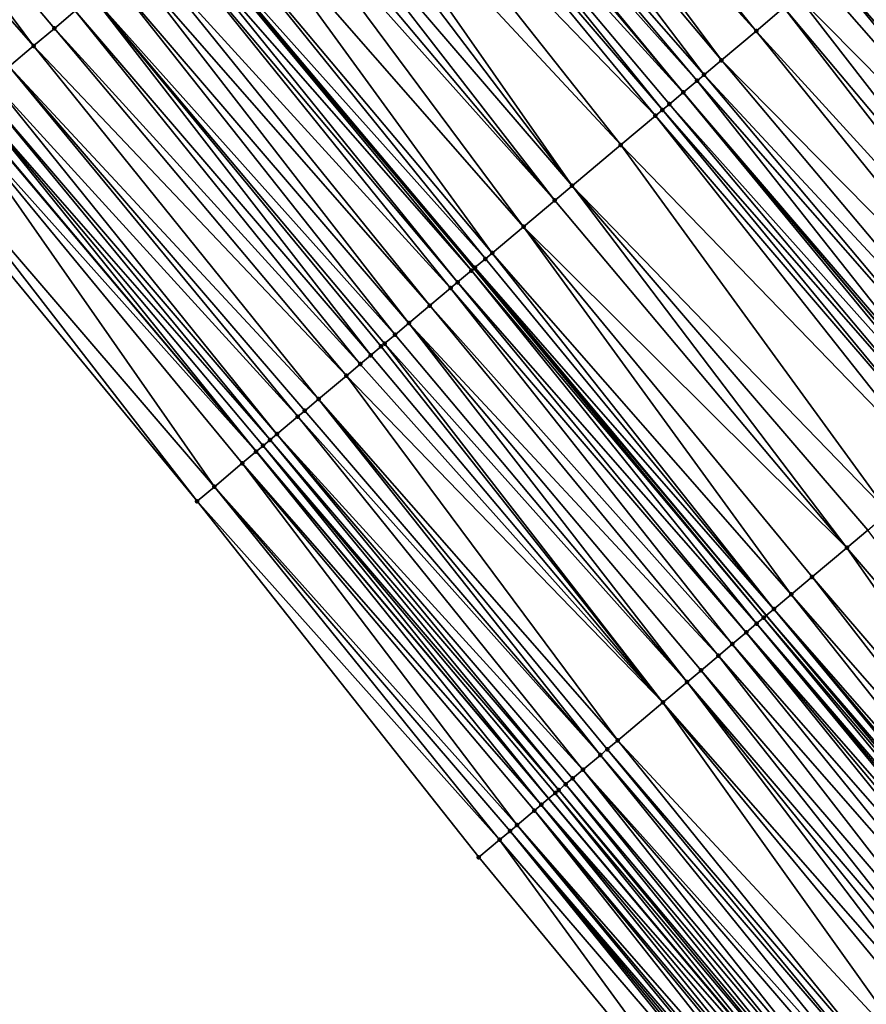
# Model space of a CAD drawing. Header units: feet. Extents: x 2004186 to 2014793, y 836912 to 864902.
# Tile 402 of 656: x 2009097 to 2009134, y 849903 to 849946. Entities that reach past the tile are written whole.
import ezdxf

# ---------------------------------------------------------------- set-up
doc = ezdxf.new("R2010")
doc.units = ezdxf.units.FT
doc.header["$LTSCALE"] = 100
doc.header["$MEASUREMENT"] = 0
for name, color, linetype, lineweight in [('EP_Travel Lane', 5, 'Continuous', 40), ('GPL_Skip Line', 2, 'Continuous', 40), ('Road Shots', 4, 'Continuous', 200), ('Road X-Section', 30, 'Continuous', 13)]:
    doc.layers.add(name, color=color, linetype=linetype, lineweight=lineweight)
doc.layers.add('I-77 SB_MM21-27-Surface-Border', color=7, linetype='Continuous')
doc.layers.add('I-77 SB_MM21-27-Surface-TIN', color=7, linetype='Continuous')

msp = doc.modelspace()

# ---------------------------------------------------------------- linework, layer by layer
at = {"layer": 'EP_Travel Lane'}
msp.add_polyline3d([(2009248.711582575, 849758.8066755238, 425.9851145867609), (2009235.831130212, 849774.1068169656, 425.9918020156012), (2009222.954624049, 849789.3975841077, 425.9544005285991), (2009210.068284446, 849804.6927735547, 425.934785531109), (2009197.18194539, 849819.9879623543, 425.9167555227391), (2009184.295617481, 849835.2831379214, 425.9311335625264), (2009171.409278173, 849850.5783270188, 425.9123745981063), (2009158.522948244, 849865.8735049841, 425.9208108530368), (2009145.636616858, 849881.1686846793, 425.9254772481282), (2009132.750286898, 849896.4638626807, 425.9335657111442), (2009119.853862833, 849911.7654013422, 425.9412436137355), (2009106.961927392, 849927.0558134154, 425.9879179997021), (2009094.069980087, 849942.3462395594, 426.0210785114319), (2009081.178018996, 849957.636682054, 426.0383791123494), (2009068.286066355, 849972.9271145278, 426.0653224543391), (2009055.394116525, 849988.2175436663, 426.0955201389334), (2009042.502172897, 850003.5079654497, 426.1328361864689)], dxfattribs=at)
at = {"layer": 'GPL_Skip Line'}
for points in [[(2009280.342932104, 849759.2818845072, 426.3741667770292), (2009267.467481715, 849774.5862236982, 426.3685787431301), (2009254.592042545, 849789.8905495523, 426.3357610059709), (2009241.714104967, 849805.1927901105, 426.3240390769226), (2009228.832333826, 849820.4918240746, 426.3074661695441), (2009215.950572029, 849835.7908469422, 426.3180639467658), (2009203.068817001, 849851.0898617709, 426.3483442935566), (2009190.187054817, 849866.3888850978, 426.3578172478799), (2009177.305283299, 849881.6879195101, 426.3401470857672), (2009164.423530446, 849896.9869317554, 426.3767538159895), (2009151.541766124, 849912.2859576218, 426.3800087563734), (2009138.6634033, 849927.5878026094, 426.428996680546), (2009125.788463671, 849942.8925916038, 426.4307383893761), (2009112.913553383, 849958.1973457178, 426.4662020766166), (2009100.038626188, 849973.5021199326, 426.4822330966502), (2009087.16368466, 849988.8069111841, 426.4817926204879), (2009074.288790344, 850004.1116463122, 426.5356119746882)], [(2009258.240436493, 849766.8234536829, 426.2355876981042), (2009245.35881301, 849782.1225825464, 426.2096794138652), (2009232.481298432, 849797.4188704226, 426.1892280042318), (2009219.60221179, 849812.7201698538, 426.1653150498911), (2009206.723128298, 849828.0214655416, 426.1505671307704), (2009193.844062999, 849843.3227396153, 426.1887344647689), (2009180.964987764, 849858.6240254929, 426.1980038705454), (2009168.085904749, 849873.9253206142, 426.1846081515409), (2009155.206833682, 849889.2266015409, 426.2061943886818), (2009142.32775902, 849904.5278867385, 426.2169670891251), (2009129.441450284, 849919.8302820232, 426.2487433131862), (2009116.554901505, 849935.1252775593, 426.265992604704), (2009103.668353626, 849950.4202720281, 426.2843243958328), (2009090.781818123, 849965.7152518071, 426.3168493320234), (2009077.895265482, 849981.0102519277, 426.3296685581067), (2009065.008742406, 849996.3052169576, 426.3764487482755)]]:
    msp.add_polyline3d(points, dxfattribs=at)
at = {"layer": 'I-77 SB_MM21-27-Surface-Border', "color": 3, "linetype": 'ByBlock', "lineweight": -2}
msp.add_polyline3d([(2009247.26595695, 849757.5903889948, 425.8772676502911), (2009234.390502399, 849772.8947331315, 425.88163072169), (2009222.131206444, 849788.7043066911, 425.8979844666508), (2009208.025482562, 849802.9728360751, 425.7920166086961), (2009194.378737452, 849817.6278088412, 425.7093740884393), (2009181.190988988, 849832.6692037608, 425.7020373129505), (2009168.309222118, 849847.9682326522, 425.6978851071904), (2009155.274461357, 849863.1384482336, 425.6830595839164), (2009142.392697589, 849878.4374734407, 425.6883929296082), (2009129.510938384, 849893.7364932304, 425.7061424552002), (2009116.776965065, 849909.1773756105, 425.7309343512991), (2009104.36123053, 849924.8683390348, 425.8036464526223), (2009091.639366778, 849940.3018439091, 425.8377661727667), (2009079.529735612, 849956.2502966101, 425.919551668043), (2009068.185393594, 849972.8424359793, 426.0590927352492), (2009054.698256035, 849987.6322359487, 426.0529552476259), (2009040.445848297, 850001.7783267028, 426.0108012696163)], dxfattribs=at)
at = {"layer": 'I-77 SB_MM21-27-Surface-TIN', "color": 128, "linetype": 'ByBlock', "lineweight": -2}
for points in [[(2009085.192720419, 849961.0137620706, 426.1693708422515), (2009083.968303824, 849959.9838086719, 426.1297813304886), (2009097.149327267, 849944.9365321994, 426.1145444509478)], [(2009085.192720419, 849961.0137620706, 426.1693708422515), (2009098.067632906, 849945.7090053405, 426.1364147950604), (2009098.985940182, 849946.4814765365, 426.1601652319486)], [(2009085.192720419, 849961.0137620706, 426.1693708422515), (2009097.149327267, 849944.9365321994, 426.1145444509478), (2009098.067632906, 849945.7090053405, 426.1364147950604)], [(2009116.43359572, 849961.1586464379, 426.4014608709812), (2009115.515318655, 849960.3861393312, 426.4124290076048), (2009129.002418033, 849945.5963847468, 426.374699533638)], [(2009116.43359572, 849961.1586464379, 426.4014608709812), (2009129.002418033, 849945.5963847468, 426.374699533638), (2009130.226787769, 849946.6263938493, 426.3604406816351)], [(2009083.968303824, 849959.9838086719, 426.1297813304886), (2009096.077967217, 849944.0353176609, 426.0850403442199), (2009097.149327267, 849944.9365321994, 426.1145444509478)], [(2009115.515318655, 849960.3861393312, 426.4124290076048), (2009114.597047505, 849959.6136251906, 426.430196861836), (2009127.471962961, 849944.3088649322, 426.4006792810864)], [(2009115.515318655, 849960.3861393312, 426.4124290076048), (2009127.471962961, 849944.3088649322, 426.4006792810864), (2009129.002418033, 849945.5963847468, 426.374699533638)], [(2009114.597047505, 849959.6136251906, 426.430196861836), (2009113.525738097, 849958.7123504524, 426.458893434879), (2009126.706742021, 849943.665097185, 426.421248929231)], [(2009114.597047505, 849959.6136251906, 426.430196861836), (2009126.706742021, 849943.665097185, 426.421248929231), (2009127.471962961, 849944.3088649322, 426.4006792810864)], [(2009113.525738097, 849958.7123504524, 426.458893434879), (2009113.066600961, 849958.3260952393, 426.4659821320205), (2009126.400650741, 849943.4075935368, 426.4261402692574)], [(2009113.525738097, 849958.7123504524, 426.458893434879), (2009126.400650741, 849943.4075935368, 426.4261402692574), (2009126.706742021, 849943.665097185, 426.421248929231)], [(2009113.066600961, 849958.3260952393, 426.4659821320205), (2009112.913553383, 849958.1973457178, 426.4662020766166), (2009125.788463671, 849942.8925916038, 426.4307383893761)], [(2009113.066600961, 849958.3260952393, 426.4659821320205), (2009125.788463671, 849942.8925916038, 426.4307383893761), (2009126.400650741, 849943.4075935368, 426.4261402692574)], [(2009112.301363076, 849957.6823476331, 426.4670818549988), (2009125.788463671, 849942.8925916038, 426.4307383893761), (2009112.913553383, 849958.1973457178, 426.4662020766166)], [(2009112.301363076, 849957.6823476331, 426.4670818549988), (2009111.842214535, 849957.2961059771, 426.4610632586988), (2009124.870179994, 849942.1200923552, 426.4341056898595)], [(2009112.301363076, 849957.6823476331, 426.4670818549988), (2009125.176277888, 849942.3775881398, 426.4368164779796), (2009125.788463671, 849942.8925916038, 426.4307383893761)], [(2009112.301363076, 849957.6823476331, 426.4670818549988), (2009124.870179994, 849942.1200923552, 426.4341056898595), (2009125.176277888, 849942.3775881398, 426.4368164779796)], [(2009111.842214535, 849957.2961059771, 426.4610632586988), (2009110.617807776, 849956.2661408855, 426.4327767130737), (2009124.564078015, 849941.8626014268, 426.4267000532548)], [(2009111.842214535, 849957.2961059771, 426.4610632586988), (2009124.564078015, 849941.8626014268, 426.4267000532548), (2009124.870179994, 849942.1200923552, 426.4341056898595)], [(2009110.617807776, 849956.2661408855, 426.4327767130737), (2009109.393397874, 849955.236179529, 426.4008789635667), (2009123.033571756, 849940.5751424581, 426.3938539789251)], [(2009110.617807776, 849956.2661408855, 426.4327767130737), (2009123.033571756, 849940.5751424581, 426.3938539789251), (2009124.564078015, 849941.8626014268, 426.4267000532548)], [(2009109.393397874, 849955.236179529, 426.4008789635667), (2009108.781197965, 849954.7211928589, 426.3907230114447), (2009120.890867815, 849938.7726941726, 426.353409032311)], [(2009109.393397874, 849955.236179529, 426.4008789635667), (2009120.890867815, 849938.7726941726, 426.353409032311), (2009123.033571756, 849940.5751424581, 426.3938539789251)], [(2009108.781197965, 849954.7211928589, 426.3907230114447), (2009107.862893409, 849953.9487184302, 426.3700975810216), (2009120.890867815, 849938.7726941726, 426.353409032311)], [(2009107.862893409, 849953.9487184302, 426.3700975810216), (2009107.250685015, 849953.4337418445, 426.3501919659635), (2009120.125615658, 849938.1289635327, 426.3381029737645)], [(2009107.862893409, 849953.9487184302, 426.3700975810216), (2009120.125615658, 849938.1289635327, 426.3381029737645), (2009120.890867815, 849938.7726941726, 426.353409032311)], [(2009106.791530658, 849953.0475071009, 426.3374908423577), (2009105.56712971, 849952.0175351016, 426.3158822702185), (2009118.748161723, 849936.9702484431, 426.3104925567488)], [(2009107.250685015, 849953.4337418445, 426.3501919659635), (2009106.791530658, 849953.0475071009, 426.3374908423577), (2009120.125615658, 849938.1289635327, 426.3381029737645)], [(2009106.791530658, 849953.0475071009, 426.3374908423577), (2009118.748161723, 849936.9702484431, 426.3104925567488), (2009120.125615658, 849938.1289635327, 426.3381029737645)], [(2009105.56712971, 849952.0175351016, 426.3158822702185), (2009104.495783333, 849951.1163043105, 426.3020909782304), (2009117.370716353, 849935.8115231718, 426.2927255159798)], [(2009105.56712971, 849952.0175351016, 426.3158822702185), (2009117.370716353, 849935.8115231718, 426.2927255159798), (2009118.748161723, 849936.9702484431, 426.3104925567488)], [(2009104.495783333, 849951.1163043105, 426.3020909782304), (2009103.730529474, 849950.4725756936, 426.2848320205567), (2009117.064614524, 849935.5540320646, 426.2854925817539)], [(2009104.495783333, 849951.1163043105, 426.3020909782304), (2009117.064614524, 849935.5540320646, 426.2854925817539), (2009117.370716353, 849935.8115231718, 426.2927255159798)], [(2009103.271382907, 849950.0863316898, 426.2810833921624), (2009116.452404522, 849935.0390573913, 426.2637360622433), (2009103.668353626, 849950.4202720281, 426.2843243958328)], [(2009103.730529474, 849950.4725756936, 426.2848320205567), (2009103.668353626, 849950.4202720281, 426.2843243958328), (2009116.554901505, 849935.1252775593, 426.265992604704)], [(2009116.452404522, 849935.0390573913, 426.2637360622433), (2009116.554901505, 849935.1252775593, 426.265992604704), (2009103.668353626, 849950.4202720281, 426.2843243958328)], [(2009103.730529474, 849950.4725756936, 426.2848320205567), (2009116.554901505, 849935.1252775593, 426.265992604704), (2009116.605455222, 849935.1678032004, 426.2671055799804)], [(2009103.730529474, 849950.4725756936, 426.2848320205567), (2009116.605455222, 849935.1678032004, 426.2671055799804), (2009117.064614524, 849935.5540320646, 426.2854925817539)], [(2009103.271382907, 849950.0863316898, 426.2810833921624), (2009102.965282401, 849949.8288390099, 426.2753721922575), (2009115.840211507, 849934.5240625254, 426.2615017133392)], [(2009103.271382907, 849950.0863316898, 426.2810833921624), (2009115.840211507, 849934.5240625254, 426.2615017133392), (2009116.452404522, 849935.0390573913, 426.2637360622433)], [(2009102.965282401, 849949.8288390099, 426.2753721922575), (2009102.046964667, 849949.0563802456, 426.2396024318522), (2009115.534109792, 849934.2665712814, 426.2544009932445)], [(2009102.965282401, 849949.8288390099, 426.2753721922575), (2009115.534109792, 849934.2665712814, 426.2544009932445), (2009115.840211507, 849934.5240625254, 426.2615017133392)], [(2009134.052928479, 849949.8451897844, 426.2989729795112), (2009132.981613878, 849948.9439212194, 426.3216979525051), (2009146.774817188, 849934.411655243, 426.2935923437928)], [(2009102.046964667, 849949.0563802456, 426.2396024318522), (2009101.434755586, 849948.5414044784, 426.2189056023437), (2009114.615785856, 849933.4941198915, 426.2114985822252)], [(2009102.046964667, 849949.0563802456, 426.2396024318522), (2009114.615785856, 849933.4941198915, 426.2114985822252), (2009115.534109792, 849934.2665712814, 426.2544009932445)], [(2009132.981613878, 849948.9439212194, 426.3216979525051), (2009132.216386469, 849948.3001611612, 426.3348336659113), (2009145.3974133, 849933.2528806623, 426.3235004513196)], [(2009132.981613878, 849948.9439212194, 426.3216979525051), (2009145.3974133, 849933.2528806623, 426.3235004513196), (2009146.774817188, 849934.411655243, 426.2935923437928)], [(2009101.434755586, 849948.5414044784, 426.2189056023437), (2009100.669504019, 849947.897673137, 426.204280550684), (2009113.697473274, 849932.7216550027, 426.1816471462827)], [(2009101.434755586, 849948.5414044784, 426.2189056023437), (2009113.697473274, 849932.7216550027, 426.1816471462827), (2009114.615785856, 849933.4941198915, 426.2114985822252)], [(2009132.216386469, 849948.3001611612, 426.3348336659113), (2009131.757249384, 849947.9139058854, 426.3419810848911), (2009144.93827465, 849932.866627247, 426.3288502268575)], [(2009132.216386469, 849948.3001611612, 426.3348336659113), (2009144.93827465, 849932.866627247, 426.3288502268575), (2009145.3974133, 849933.2528806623, 426.3235004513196)], [(2009100.669504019, 849947.897673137, 426.204280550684), (2009099.751193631, 849947.1252056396, 426.1769540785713), (2009113.085261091, 849932.2066829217, 426.1573842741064)], [(2009100.669504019, 849947.897673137, 426.204280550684), (2009113.085261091, 849932.2066829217, 426.1573842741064), (2009113.697473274, 849932.7216550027, 426.1816471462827)], [(2009131.757249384, 849947.9139058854, 426.3419810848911), (2009130.838974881, 849947.1413957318, 426.3558914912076), (2009144.93827465, 849932.866627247, 426.3288502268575)], [(2009099.751193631, 849947.1252056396, 426.1769540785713), (2009098.985940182, 849946.4814765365, 426.1601652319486), (2009112.013901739, 849931.3054675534, 426.128678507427)], [(2009099.751193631, 849947.1252056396, 426.1769540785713), (2009112.626100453, 849931.8204556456, 426.1374618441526), (2009113.085261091, 849932.2066829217, 426.1573842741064)], [(2009099.751193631, 849947.1252056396, 426.1769540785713), (2009112.473049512, 849931.6917101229, 426.1338154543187), (2009112.626100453, 849931.8204556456, 426.1374618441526)], [(2009099.751193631, 849947.1252056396, 426.1769540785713), (2009112.013901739, 849931.3054675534, 426.128678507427), (2009112.473049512, 849931.6917101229, 426.1338154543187)], [(2009130.838974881, 849947.1413957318, 426.3558914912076), (2009130.226787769, 849946.6263938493, 426.3604406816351), (2009143.101727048, 849931.3216052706, 426.3582881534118)], [(2009130.838974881, 849947.1413957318, 426.3558914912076), (2009143.101727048, 849931.3216052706, 426.3582881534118), (2009144.93827465, 849932.866627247, 426.3288502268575)], [(2009130.226787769, 849946.6263938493, 426.3604406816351), (2009129.002418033, 849945.5963847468, 426.374699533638), (2009142.489543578, 849930.8065990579, 426.3670251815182)], [(2009130.226787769, 849946.6263938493, 426.3604406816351), (2009142.489543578, 849930.8065990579, 426.3670251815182), (2009143.101727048, 849931.3216052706, 426.3582881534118)], [(2009098.985940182, 849946.4814765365, 426.1601652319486), (2009098.067632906, 849945.7090053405, 426.1364147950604), (2009111.554752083, 849930.9192272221, 426.121377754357)], [(2009098.985940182, 849946.4814765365, 426.1601652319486), (2009111.554752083, 849930.9192272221, 426.121377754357), (2009112.013901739, 849931.3054675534, 426.128678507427)], [(2009098.067632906, 849945.7090053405, 426.1364147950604), (2009097.149327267, 849944.9365321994, 426.1145444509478), (2009110.942546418, 849930.4042473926, 426.1046063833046)], [(2009098.067632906, 849945.7090053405, 426.1364147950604), (2009110.942546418, 849930.4042473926, 426.1046063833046), (2009111.554752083, 849930.9192272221, 426.121377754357)], [(2009129.002418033, 849945.5963847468, 426.374699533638), (2009127.471962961, 849944.3088649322, 426.4006792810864), (2009141.571266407, 849930.034092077, 426.3778698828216)], [(2009129.002418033, 849945.5963847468, 426.374699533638), (2009141.571266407, 849930.034092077, 426.3778698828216), (2009142.489543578, 849930.8065990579, 426.3670251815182)], [(2009097.149327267, 849944.9365321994, 426.1145444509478), (2009096.077967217, 849944.0353176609, 426.0850403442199), (2009109.718139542, 849929.3742824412, 426.0761798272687)], [(2009097.149327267, 849944.9365321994, 426.1145444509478), (2009109.718139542, 849929.3742824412, 426.0761798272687), (2009110.942546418, 849930.4042473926, 426.1046063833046)], [(2009096.077967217, 849944.0353176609, 426.0850403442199), (2009095.312714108, 849943.3915881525, 426.068643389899), (2009108.799827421, 849928.601817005, 426.0468574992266)], [(2009096.077967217, 849944.0353176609, 426.0850403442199), (2009109.105930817, 849928.8593062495, 426.0558911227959), (2009109.718139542, 849929.3742824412, 426.0761798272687)], [(2009096.077967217, 849944.0353176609, 426.0850403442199), (2009108.799827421, 849928.601817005, 426.0468574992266), (2009109.105930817, 849928.8593062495, 426.0558911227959)], [(2009127.471962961, 849944.3088649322, 426.4006792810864), (2009126.706742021, 849943.665097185, 426.421248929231), (2009140.346902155, 849929.0040764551, 426.3984339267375)], [(2009127.471962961, 849944.3088649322, 426.4006792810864), (2009140.346902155, 849929.0040764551, 426.3984339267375), (2009141.571266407, 849930.034092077, 426.3778698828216)], [(2009126.706742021, 849943.665097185, 426.421248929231), (2009126.400650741, 849943.4075935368, 426.4261402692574), (2009139.58167922, 849928.3603110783, 426.4167135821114)], [(2009126.706742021, 849943.665097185, 426.421248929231), (2009139.58167922, 849928.3603110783, 426.4167135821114), (2009140.346902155, 849929.0040764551, 426.3984339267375)], [(2009095.312714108, 849943.3915881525, 426.068643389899), (2009094.853561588, 849943.0053512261, 426.0580521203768), (2009107.88152842, 849927.8293359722, 426.0326137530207)], [(2009095.312714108, 849943.3915881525, 426.068643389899), (2009107.88152842, 849927.8293359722, 426.0326137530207), (2009108.799827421, 849928.601817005, 426.0468574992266)], [(2009126.400650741, 849943.4075935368, 426.4261402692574), (2009125.788463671, 849942.8925916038, 426.4307383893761), (2009138.816450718, 849927.7165523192, 426.4285945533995)], [(2009126.400650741, 849943.4075935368, 426.4261402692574), (2009138.816450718, 849927.7165523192, 426.4285945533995), (2009139.58167922, 849928.3603110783, 426.4167135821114)], [(2009094.394402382, 849942.6191222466, 426.0397781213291), (2009094.088291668, 849942.3616417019, 426.0223343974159), (2009106.963202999, 849927.056886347, 425.9880055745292)], [(2009094.853561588, 849943.0053512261, 426.0580521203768), (2009094.394402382, 849942.6191222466, 426.0397781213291), (2009107.575426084, 849927.5718454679, 426.02479789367)], [(2009094.394402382, 849942.6191222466, 426.0397781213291), (2009107.269317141, 849927.3143628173, 426.009389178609), (2009107.575426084, 849927.5718454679, 426.02479789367)], [(2009094.394402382, 849942.6191222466, 426.0397781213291), (2009106.963202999, 849927.056886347, 425.9880055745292), (2009107.269317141, 849927.3143628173, 426.009389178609)], [(2009094.853561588, 849943.0053512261, 426.0580521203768), (2009107.575426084, 849927.5718454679, 426.02479789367), (2009107.88152842, 849927.8293359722, 426.0326137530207)], [(2009125.176277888, 849942.3775881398, 426.4368164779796), (2009138.510355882, 849927.4590528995, 426.4293988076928), (2009125.788463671, 849942.8925916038, 426.4307383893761)], [(2009138.510355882, 849927.4590528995, 426.4293988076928), (2009138.6634033, 849927.5878026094, 426.428996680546), (2009125.788463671, 849942.8925916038, 426.4307383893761)], [(2009138.816450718, 849927.7165523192, 426.4285945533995), (2009125.788463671, 849942.8925916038, 426.4307383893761), (2009138.6634033, 849927.5878026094, 426.428996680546)], [(2009093.629120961, 849941.975426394, 425.9908425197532), (2009106.961927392, 849927.0558134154, 425.9879179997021), (2009094.069980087, 849942.3462395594, 426.0210785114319)], [(2009094.088291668, 849942.3616417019, 426.0223343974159), (2009094.069980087, 849942.3462395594, 426.0210785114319), (2009106.961927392, 849927.0558134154, 425.9879179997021)], [(2009094.088291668, 849942.3616417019, 426.0223343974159), (2009106.961927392, 849927.0558134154, 425.9879179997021), (2009106.963202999, 849927.056886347, 425.9880055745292)], [(2009125.176277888, 849942.3775881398, 426.4368164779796), (2009124.870179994, 849942.1200923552, 426.4341056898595), (2009138.051213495, 849927.0728039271, 426.430453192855)], [(2009125.176277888, 849942.3775881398, 426.4368164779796), (2009138.051213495, 849927.0728039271, 426.430453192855), (2009138.510355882, 849927.4590528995, 426.4293988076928)], [(2009093.629120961, 849941.975426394, 425.9908425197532), (2009092.098537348, 849940.6880593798, 425.8691005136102), (2009105.126512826, 849925.5120338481, 425.8535893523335)], [(2009093.629120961, 849941.975426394, 425.9908425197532), (2009106.350975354, 849926.5419326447, 425.9459740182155), (2009106.961927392, 849927.0558134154, 425.9879179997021)], [(2009093.629120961, 849941.975426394, 425.9908425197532), (2009105.126512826, 849925.5120338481, 425.8535893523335), (2009106.350975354, 849926.5419326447, 425.9459740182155)], [(2009124.564078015, 849941.8626014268, 426.4267000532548), (2009123.033571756, 849940.5751424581, 426.3938539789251), (2009136.979862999, 849926.1715780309, 426.4119279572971)], [(2009124.870179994, 849942.1200923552, 426.4341056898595), (2009124.564078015, 849941.8626014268, 426.4267000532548), (2009137.592066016, 849926.6865610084, 426.4256550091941)], [(2009124.564078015, 849941.8626014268, 426.4267000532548), (2009136.979862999, 849926.1715780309, 426.4119279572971), (2009137.592066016, 849926.6865610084, 426.4256550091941)], [(2009124.870179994, 849942.1200923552, 426.4341056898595), (2009137.592066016, 849926.6865610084, 426.4256550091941), (2009138.051213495, 849927.0728039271, 426.430453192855)], [(2009092.098537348, 849940.6880593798, 425.8691005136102), (2009091.639366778, 849940.3018439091, 425.8377661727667), (2009104.36123053, 849924.8683390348, 425.8036464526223)], [(2009092.098537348, 849940.6880593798, 425.8691005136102), (2009104.36123053, 849924.8683390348, 425.8036464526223), (2009105.126512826, 849925.5120338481, 425.8535893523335)], [(2009123.033571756, 849940.5751424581, 426.3938539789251), (2009120.890867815, 849938.7726941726, 426.353409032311), (2009134.83714958, 849924.3691410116, 426.3605949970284)], [(2009123.033571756, 849940.5751424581, 426.3938539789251), (2009134.83714958, 849924.3691410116, 426.3605949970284), (2009136.979862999, 849926.1715780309, 426.4119279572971)], [(2009120.890867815, 849938.7726941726, 426.353409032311), (2009120.125615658, 849938.1289635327, 426.3381029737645), (2009133.00053979, 849922.8241929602, 426.3185624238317)], [(2009120.890867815, 849938.7726941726, 426.353409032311), (2009133.918847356, 849923.5966638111, 426.3426480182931), (2009134.83714958, 849924.3691410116, 426.3605949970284)], [(2009120.890867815, 849938.7726941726, 426.353409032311), (2009133.00053979, 849922.8241929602, 426.3185624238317), (2009133.918847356, 849923.5966638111, 426.3426480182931)], [(2009120.125615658, 849938.1289635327, 426.3381029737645), (2009118.748161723, 849936.9702484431, 426.3104925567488), (2009133.00053979, 849922.8241929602, 426.3185624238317)], [(2009118.748161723, 849936.9702484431, 426.3104925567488), (2009117.370716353, 849935.8115231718, 426.2927255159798), (2009130.551735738, 849920.764251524, 426.2728648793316)], [(2009118.748161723, 849936.9702484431, 426.3104925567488), (2009131.470032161, 849921.5367356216, 426.2841436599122), (2009133.00053979, 849922.8241929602, 426.3185624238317)], [(2009118.748161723, 849936.9702484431, 426.3104925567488), (2009130.551735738, 849920.764251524, 426.2728648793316), (2009131.470032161, 849921.5367356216, 426.2841436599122)], [(2009117.370716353, 849935.8115231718, 426.2927255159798), (2009117.064614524, 849935.5540320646, 426.2854925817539), (2009129.78648689, 849920.1205169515, 426.2613625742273)], [(2009117.370716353, 849935.8115231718, 426.2927255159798), (2009129.78648689, 849920.1205169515, 426.2613625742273), (2009130.551735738, 849920.764251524, 426.2728648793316)], [(2009117.064614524, 849935.5540320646, 426.2854925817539), (2009116.605455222, 849935.1678032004, 426.2671055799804), (2009129.78648689, 849920.1205169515, 426.2613625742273)], [(2009116.452404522, 849935.0390573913, 426.2637360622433), (2009115.840211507, 849934.5240625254, 426.2615017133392), (2009129.021230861, 849919.4767909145, 426.2416081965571)], [(2009116.452404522, 849935.0390573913, 426.2637360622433), (2009129.327328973, 849919.7342864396, 426.2445694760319), (2009116.554901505, 849935.1252775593, 426.265992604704)], [(2009116.452404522, 849935.0390573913, 426.2637360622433), (2009129.021230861, 849919.4767909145, 426.2416081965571), (2009129.327328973, 849919.7342864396, 426.2445694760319)], [(2009116.605455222, 849935.1678032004, 426.2671055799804), (2009116.554901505, 849935.1252775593, 426.265992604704), (2009129.441450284, 849919.8302820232, 426.2487433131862)], [(2009129.327328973, 849919.7342864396, 426.2445694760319), (2009129.441450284, 849919.8302820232, 426.2487433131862), (2009116.554901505, 849935.1252775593, 426.265992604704)], [(2009116.605455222, 849935.1678032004, 426.2671055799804), (2009129.441450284, 849919.8302820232, 426.2487433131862), (2009129.78648689, 849920.1205169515, 426.2613625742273)], [(2009115.840211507, 849934.5240625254, 426.2615017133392), (2009115.534109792, 849934.2665712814, 426.2544009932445), (2009128.562078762, 849919.0905534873, 426.2315009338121)], [(2009115.840211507, 849934.5240625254, 426.2615017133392), (2009128.562078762, 849919.0905534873, 426.2315009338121), (2009129.021230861, 849919.4767909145, 426.2416081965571)], [(2009115.534109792, 849934.2665712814, 426.2544009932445), (2009114.615785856, 849933.4941198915, 426.2114985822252), (2009127.949863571, 849918.575584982, 426.2037820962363)], [(2009115.534109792, 849934.2665712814, 426.2544009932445), (2009127.949863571, 849918.575584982, 426.2037820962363), (2009128.562078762, 849919.0905534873, 426.2315009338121)], [(2009114.615785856, 849933.4941198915, 426.2114985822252), (2009113.697473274, 849932.7216550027, 426.1816471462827), (2009127.337652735, 849918.0606112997, 426.1810688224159)], [(2009114.615785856, 849933.4941198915, 426.2114985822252), (2009127.337652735, 849918.0606112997, 426.1810688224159), (2009127.949863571, 849918.575584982, 426.2037820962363)], [(2009113.697473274, 849932.7216550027, 426.1816471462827), (2009113.085261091, 849932.2066829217, 426.1573842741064), (2009125.960184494, 849916.9019132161, 426.1370196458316)], [(2009113.697473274, 849932.7216550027, 426.1816471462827), (2009126.572396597, 849917.4168853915, 426.161189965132), (2009127.337652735, 849918.0606112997, 426.1810688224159)], [(2009113.697473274, 849932.7216550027, 426.1816471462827), (2009125.960184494, 849916.9019132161, 426.1370196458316), (2009126.572396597, 849917.4168853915, 426.161189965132)], [(2009113.085261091, 849932.2066829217, 426.1573842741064), (2009112.626100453, 849931.8204556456, 426.1374618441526), (2009125.960184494, 849916.9019132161, 426.1370196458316)], [(2009112.626100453, 849931.8204556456, 426.1374618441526), (2009112.473049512, 849931.6917101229, 426.1338154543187), (2009124.888819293, 849916.0007048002, 426.101594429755)], [(2009112.626100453, 849931.8204556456, 426.1374618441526), (2009124.888819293, 849916.0007048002, 426.101594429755), (2009125.960184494, 849916.9019132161, 426.1370196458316)], [(2009112.473049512, 849931.6917101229, 426.1338154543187), (2009112.013901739, 849931.3054675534, 426.128678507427), (2009124.888819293, 849916.0007048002, 426.101594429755)], [(2009111.554752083, 849930.9192272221, 426.121377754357), (2009110.942546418, 849930.4042473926, 426.1046063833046), (2009124.888819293, 849916.0007048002, 426.101594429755)], [(2009112.013901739, 849931.3054675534, 426.128678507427), (2009111.554752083, 849930.9192272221, 426.121377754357), (2009124.888819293, 849916.0007048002, 426.101594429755)], [(2009110.942546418, 849930.4042473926, 426.1046063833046), (2009109.718139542, 849929.3742824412, 426.0761798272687), (2009122.899157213, 849914.3270128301, 426.0543652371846)], [(2009110.942546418, 849930.4042473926, 426.1046063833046), (2009122.899157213, 849914.3270128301, 426.0543652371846), (2009124.888819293, 849916.0007048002, 426.101594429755)], [(2009109.718139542, 849929.3742824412, 426.0761798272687), (2009109.105930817, 849928.8593062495, 426.0558911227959), (2009122.13389905, 849913.6832893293, 426.0321589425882)], [(2009109.718139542, 849929.3742824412, 426.0761798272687), (2009122.440001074, 849913.940780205, 426.0396151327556), (2009122.899157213, 849914.3270128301, 426.0543652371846)], [(2009109.718139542, 849929.3742824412, 426.0761798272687), (2009122.13389905, 849913.6832893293, 426.0321589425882), (2009122.440001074, 849913.940780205, 426.0396151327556)], [(2009109.105930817, 849928.8593062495, 426.0558911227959), (2009108.799827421, 849928.601817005, 426.0468574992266), (2009122.13389905, 849913.6832893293, 426.0321589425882)], [(2009108.799827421, 849928.601817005, 426.0468574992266), (2009107.88152842, 849927.8293359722, 426.0326137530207), (2009121.368639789, 849913.0395671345, 426.0086899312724)], [(2009108.799827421, 849928.601817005, 426.0468574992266), (2009121.368639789, 849913.0395671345, 426.0086899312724), (2009122.13389905, 849913.6832893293, 426.0321589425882)], [(2009107.575426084, 849927.5718454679, 426.02479789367), (2009107.269317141, 849927.3143628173, 426.009389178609), (2009120.297277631, 849912.1383551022, 425.9767611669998)], [(2009107.88152842, 849927.8293359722, 426.0326137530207), (2009107.575426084, 849927.5718454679, 426.02479789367), (2009120.60338368, 849912.3958411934, 425.9888430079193)], [(2009107.575426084, 849927.5718454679, 426.02479789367), (2009120.297277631, 849912.1383551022, 425.9767611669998), (2009120.60338368, 849912.3958411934, 425.9888430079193)], [(2009107.88152842, 849927.8293359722, 426.0326137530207), (2009120.909487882, 849912.6533294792, 425.9988029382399), (2009121.368639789, 849913.0395671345, 426.0086899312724)], [(2009107.88152842, 849927.8293359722, 426.0326137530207), (2009120.60338368, 849912.3958411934, 425.9888430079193), (2009120.909487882, 849912.6533294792, 425.9988029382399)], [(2009106.350975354, 849926.5419326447, 425.9459740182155), (2009119.531983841, 849911.494673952, 425.9136103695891), (2009106.961927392, 849927.0558134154, 425.9879179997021)], [(2009106.963202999, 849927.056886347, 425.9880055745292), (2009106.961927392, 849927.0558134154, 425.9879179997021), (2009119.853862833, 849911.7654013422, 425.9412436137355)], [(2009119.531983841, 849911.494673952, 425.9136103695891), (2009119.853862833, 849911.7654013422, 425.9412436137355), (2009106.961927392, 849927.0558134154, 425.9879179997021)], [(2009107.269317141, 849927.3143628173, 426.009389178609), (2009106.963202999, 849927.056886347, 425.9880055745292), (2009119.853862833, 849911.7654013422, 425.9412436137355)], [(2009107.269317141, 849927.3143628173, 426.009389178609), (2009119.853862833, 849911.7654013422, 425.9412436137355), (2009120.144220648, 849912.0096167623, 425.9661707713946)], [(2009107.269317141, 849927.3143628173, 426.009389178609), (2009120.144220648, 849912.0096167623, 425.9661707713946), (2009120.297277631, 849912.1383551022, 425.9767611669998)], [(2009106.350975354, 849926.5419326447, 425.9459740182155), (2009105.126512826, 849925.5120338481, 425.8535893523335), (2009118.46058109, 849910.5935101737, 425.8350295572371)], [(2009106.350975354, 849926.5419326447, 425.9459740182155), (2009119.22587097, 849911.237195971, 425.8936876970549), (2009119.531983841, 849911.494673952, 425.9136103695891)], [(2009106.350975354, 849926.5419326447, 425.9459740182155), (2009118.46058109, 849910.5935101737, 425.8350295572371), (2009119.22587097, 849911.237195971, 425.8936876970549)], [(2009105.126512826, 849925.5120338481, 425.8535893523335), (2009104.36123053, 849924.8683390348, 425.8036464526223), (2009117.695301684, 849909.9498119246, 425.7884100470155)], [(2009105.126512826, 849925.5120338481, 425.8535893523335), (2009118.154467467, 849910.3360330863, 425.8142431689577), (2009118.46058109, 849910.5935101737, 425.8350295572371)], [(2009105.126512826, 849925.5120338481, 425.8535893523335), (2009117.695301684, 849909.9498119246, 425.7884100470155), (2009118.154467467, 849910.3360330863, 425.8142431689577)], [(2009104.36123053, 849924.8683390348, 425.8036464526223), (2009116.776965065, 849909.1773756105, 425.7309343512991), (2009117.695301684, 849909.9498119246, 425.7884100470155)], [(2009133.918847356, 849923.5966638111, 426.3426480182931), (2009133.00053979, 849922.8241929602, 426.3185624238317), (2009146.034085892, 849907.6485598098, 426.2891963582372)], [(2009133.00053979, 849922.8241929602, 426.3185624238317), (2009131.470032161, 849921.5367356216, 426.2841436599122), (2009144.504172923, 849906.360395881, 426.2587551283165)], [(2009133.00053979, 849922.8241929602, 426.3185624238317), (2009144.504172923, 849906.360395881, 426.2587551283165), (2009146.034085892, 849907.6485598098, 426.2891963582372)], [(2009131.470032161, 849921.5367356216, 426.2841436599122), (2009130.551735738, 849920.764251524, 426.2728648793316), (2009143.739217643, 849905.7163124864, 426.2470363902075)], [(2009131.470032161, 849921.5367356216, 426.2841436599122), (2009143.739217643, 849905.7163124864, 426.2470363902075), (2009144.504172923, 849906.360395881, 426.2587551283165)], [(2009130.551735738, 849920.764251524, 426.2728648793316), (2009129.78648689, 849920.1205169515, 426.2613625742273), (2009142.974263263, 849905.072228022, 426.2379372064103)], [(2009130.551735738, 849920.764251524, 426.2728648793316), (2009142.974263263, 849905.072228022, 426.2379372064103), (2009143.739217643, 849905.7163124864, 426.2470363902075)], [(2009129.78648689, 849920.1205169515, 426.2613625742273), (2009129.441450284, 849919.8302820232, 426.2487433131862), (2009142.515287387, 849904.6857812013, 426.2230316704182)], [(2009129.78648689, 849920.1205169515, 426.2613625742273), (2009142.668279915, 849904.8145961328, 426.2296538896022), (2009142.974263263, 849905.072228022, 426.2379372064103)], [(2009129.78648689, 849920.1205169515, 426.2613625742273), (2009142.515287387, 849904.6857812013, 426.2230316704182), (2009142.668279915, 849904.8145961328, 426.2296538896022)], [(2009129.327328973, 849919.7342864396, 426.2445694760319), (2009129.021230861, 849919.4767909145, 426.2416081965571), (2009142.056311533, 849904.2993343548, 426.2081886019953)], [(2009129.327328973, 849919.7342864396, 426.2445694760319), (2009142.32775902, 849904.5278867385, 426.2169670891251), (2009129.441450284, 849919.8302820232, 426.2487433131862)], [(2009129.327328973, 849919.7342864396, 426.2445694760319), (2009142.056311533, 849904.2993343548, 426.2081886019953), (2009142.32775902, 849904.5278867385, 426.2169670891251)], [(2009142.515287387, 849904.6857812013, 426.2230316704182), (2009129.441450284, 849919.8302820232, 426.2487433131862), (2009142.32775902, 849904.5278867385, 426.2169670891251)], [(2009129.021230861, 849919.4767909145, 426.2416081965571), (2009128.562078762, 849919.0905534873, 426.2315009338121), (2009141.750331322, 849904.0416987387, 426.2090307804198)], [(2009129.021230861, 849919.4767909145, 426.2416081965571), (2009141.903322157, 849904.1705156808, 426.2107301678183), (2009142.056311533, 849904.2993343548, 426.2081886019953)], [(2009129.021230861, 849919.4767909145, 426.2416081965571), (2009141.750331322, 849904.0416987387, 426.2090307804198), (2009141.903322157, 849904.1705156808, 426.2107301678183)], [(2009128.562078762, 849919.0905534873, 426.2315009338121), (2009127.949863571, 849918.575584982, 426.2037820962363), (2009141.138367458, 849903.5264315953, 426.2007033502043)], [(2009128.562078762, 849919.0905534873, 426.2315009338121), (2009141.444350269, 849903.784064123, 426.2074234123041), (2009141.750331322, 849904.0416987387, 426.2090307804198)], [(2009128.562078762, 849919.0905534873, 426.2315009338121), (2009141.138367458, 849903.5264315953, 426.2007033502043), (2009141.444350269, 849903.784064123, 426.2074234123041)], [(2009127.949863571, 849918.575584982, 426.2037820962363), (2009127.337652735, 849918.0606112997, 426.1810688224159), (2009140.526398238, 849903.0111708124, 426.1768013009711)], [(2009127.949863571, 849918.575584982, 426.2037820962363), (2009140.526398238, 849903.0111708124, 426.1768013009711), (2009141.138367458, 849903.5264315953, 426.2007033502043)], [(2009127.337652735, 849918.0606112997, 426.1810688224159), (2009126.572396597, 849917.4168853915, 426.161189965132), (2009139.608447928, 849902.2382754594, 426.1511810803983)], [(2009127.337652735, 849918.0606112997, 426.1810688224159), (2009139.608447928, 849902.2382754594, 426.1511810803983), (2009140.526398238, 849903.0111708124, 426.1768013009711)], [(2009126.572396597, 849917.4168853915, 426.161189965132), (2009125.960184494, 849916.9019132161, 426.1370196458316), (2009138.996478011, 849901.7230155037, 426.1252530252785)], [(2009126.572396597, 849917.4168853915, 426.161189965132), (2009138.996478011, 849901.7230155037, 426.1252530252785), (2009139.608447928, 849902.2382754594, 426.1511810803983)], [(2009125.960184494, 849916.9019132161, 426.1370196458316), (2009124.888819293, 849916.0007048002, 426.101594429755), (2009138.078524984, 849900.950123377, 426.0917325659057)], [(2009125.960184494, 849916.9019132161, 426.1370196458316), (2009138.537500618, 849901.3365704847, 426.1059357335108), (2009138.996478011, 849901.7230155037, 426.1252530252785)], [(2009125.960184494, 849916.9019132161, 426.1370196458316), (2009138.078524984, 849900.950123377, 426.0917325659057), (2009138.537500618, 849901.3365704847, 426.1059357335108)], [(2009124.888819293, 849916.0007048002, 426.101594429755), (2009122.899157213, 849914.3270128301, 426.0543652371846), (2009136.54861059, 849899.6619611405, 426.0571475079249)], [(2009124.888819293, 849916.0007048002, 426.101594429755), (2009137.61955098, 849900.5636743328, 426.0822710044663), (2009138.078524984, 849900.950123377, 426.0917325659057)], [(2009124.888819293, 849916.0007048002, 426.101594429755), (2009136.54861059, 849899.6619611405, 426.0571475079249), (2009137.61955098, 849900.5636743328, 426.0822710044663)], [(2009122.899157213, 849914.3270128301, 426.0543652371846), (2009122.440001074, 849913.940780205, 426.0396151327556), (2009135.47766703, 849898.7602517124, 426.0228074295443)], [(2009122.899157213, 849914.3270128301, 426.0543652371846), (2009135.47766703, 849898.7602517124, 426.0228074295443), (2009136.54861059, 849899.6619611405, 426.0571475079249)], [(2009122.13389905, 849913.6832893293, 426.0321589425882), (2009121.368639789, 849913.0395671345, 426.0086899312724), (2009134.712707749, 849898.1161730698, 425.9994528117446)], [(2009122.440001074, 849913.940780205, 426.0396151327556), (2009122.13389905, 849913.6832893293, 426.0321589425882), (2009135.171683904, 849898.5026195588, 426.0151709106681)], [(2009122.13389905, 849913.6832893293, 426.0321589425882), (2009134.712707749, 849898.1161730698, 425.9994528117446), (2009135.171683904, 849898.5026195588, 426.0151709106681)], [(2009122.440001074, 849913.940780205, 426.0396151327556), (2009135.171683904, 849898.5026195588, 426.0151709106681), (2009135.47766703, 849898.7602517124, 426.0228074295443)], [(2009121.368639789, 849913.0395671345, 426.0086899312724), (2009120.909487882, 849912.6533294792, 425.9988029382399), (2009133.794760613, 849897.3432739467, 425.9830636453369)], [(2009121.368639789, 849913.0395671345, 426.0086899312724), (2009134.406724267, 849897.8585413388, 425.9907818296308), (2009134.712707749, 849898.1161730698, 425.9994528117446)], [(2009121.368639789, 849913.0395671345, 426.0086899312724), (2009133.794760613, 849897.3432739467, 425.9830636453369), (2009134.406724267, 849897.8585413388, 425.9907818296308)], [(2009120.60338368, 849912.3958411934, 425.9888430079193), (2009120.297277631, 849912.1383551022, 425.9767611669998), (2009133.182792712, 849896.8280115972, 425.9629982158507)], [(2009120.909487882, 849912.6533294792, 425.9988029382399), (2009120.60338368, 849912.3958411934, 425.9888430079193), (2009133.488776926, 849897.0856424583, 425.9737985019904)], [(2009120.60338368, 849912.3958411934, 425.9888430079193), (2009133.182792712, 849896.8280115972, 425.9629982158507), (2009133.488776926, 849897.0856424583, 425.9737985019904)], [(2009120.909487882, 849912.6533294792, 425.9988029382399), (2009133.488776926, 849897.0856424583, 425.9737985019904), (2009133.794760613, 849897.3432739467, 425.9830636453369)], [(2009120.144220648, 849912.0096167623, 425.9661707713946), (2009119.853862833, 849911.7654013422, 425.9412436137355), (2009132.750286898, 849896.4638626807, 425.9335657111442)], [(2009120.297277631, 849912.1383551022, 425.9767611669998), (2009120.144220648, 849912.0096167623, 425.9661707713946), (2009133.029799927, 849896.6991969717, 425.9556258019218)], [(2009120.144220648, 849912.0096167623, 425.9661707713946), (2009132.750286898, 849896.4638626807, 425.9335657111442), (2009133.029799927, 849896.6991969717, 425.9556258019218)], [(2009120.297277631, 849912.1383551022, 425.9767611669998), (2009133.029799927, 849896.6991969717, 425.9556258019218), (2009133.182792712, 849896.8280115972, 425.9629982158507)], [(2009119.531983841, 849911.494673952, 425.9136103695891), (2009119.22587097, 849911.237195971, 425.8936876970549), (2009132.111839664, 849895.9263134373, 425.901066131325)], [(2009119.531983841, 849911.494673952, 425.9136103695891), (2009132.723811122, 849896.4415715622, 425.931476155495), (2009119.853862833, 849911.7654013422, 425.9412436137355)], [(2009119.531983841, 849911.494673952, 425.9136103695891), (2009132.417825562, 849896.1839423, 425.9167606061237), (2009132.723811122, 849896.4415715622, 425.931476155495)], [(2009119.531983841, 849911.494673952, 425.9136103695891), (2009132.111839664, 849895.9263134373, 425.901066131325), (2009132.417825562, 849896.1839423, 425.9167606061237)], [(2009132.723811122, 849896.4415715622, 425.931476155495), (2009132.750286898, 849896.4638626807, 425.9335657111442), (2009119.853862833, 849911.7654013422, 425.9412436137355)], [(2009119.22587097, 849911.237195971, 425.8936876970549), (2009118.46058109, 849910.5935101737, 425.8350295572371), (2009131.652852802, 849895.539879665, 425.8542099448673)], [(2009119.22587097, 849911.237195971, 425.8936876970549), (2009131.95884474, 849895.7975013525, 425.8874734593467), (2009132.111839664, 849895.9263134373, 425.901066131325)], [(2009119.22587097, 849911.237195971, 425.8936876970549), (2009131.652852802, 849895.539879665, 425.8542099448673), (2009131.95884474, 849895.7975013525, 425.8874734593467)], [(2009118.46058109, 849910.5935101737, 425.8350295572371), (2009118.154467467, 849910.3360330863, 425.8142431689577), (2009131.19386679, 849895.1534448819, 425.8098293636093)], [(2009118.46058109, 849910.5935101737, 425.8350295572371), (2009131.346861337, 849895.2822574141, 425.8223263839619), (2009131.652852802, 849895.539879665, 425.8542099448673)], [(2009118.46058109, 849910.5935101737, 425.8350295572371), (2009131.19386679, 849895.1534448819, 425.8098293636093), (2009131.346861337, 849895.2822574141, 425.8223263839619)], [(2009118.154467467, 849910.3360330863, 425.8142431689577), (2009117.695301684, 849909.9498119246, 425.7884100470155), (2009130.734888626, 849894.767000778, 425.7882709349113)], [(2009118.154467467, 849910.3360330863, 425.8142431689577), (2009131.04087353, 849895.0246308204, 425.8010763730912), (2009131.19386679, 849895.1534448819, 425.8098293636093)], [(2009118.154467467, 849910.3360330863, 425.8142431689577), (2009130.887881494, 849894.895815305, 425.79588364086), (2009131.04087353, 849895.0246308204, 425.8010763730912)], [(2009118.154467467, 849910.3360330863, 425.8142431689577), (2009130.734888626, 849894.767000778, 425.7882709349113), (2009130.887881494, 849894.895815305, 425.79588364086)], [(2009117.695301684, 849909.9498119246, 425.7884100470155), (2009116.776965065, 849909.1773756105, 425.7309343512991), (2009129.510938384, 849893.7364932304, 425.7061424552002)], [(2009117.695301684, 849909.9498119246, 425.7884100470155), (2009129.510938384, 849893.7364932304, 425.7061424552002), (2009130.734888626, 849894.767000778, 425.7882709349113)]]:
    msp.add_3dface(points, dxfattribs=at)
at = {"layer": 'Road Shots', "lineweight": 100}
for p in [(2009098.067632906, 849945.7090053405, 426.1364147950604), (2009129.002418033, 849945.5963847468, 426.374699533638), (2009097.149327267, 849944.9365321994, 426.1145444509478), (2009127.471962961, 849944.3088649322, 426.4006792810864), (2009126.706742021, 849943.665097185, 426.421248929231), (2009126.400650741, 849943.4075935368, 426.4261402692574), (2009125.788463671, 849942.8925916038, 426.4307383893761), (2009125.176277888, 849942.3775881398, 426.4368164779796), (2009124.564078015, 849941.8626014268, 426.4267000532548), (2009124.870179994, 849942.1200923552, 426.4341056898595), (2009123.033571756, 849940.5751424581, 426.3938539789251), (2009120.890867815, 849938.7726941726, 426.353409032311), (2009120.125615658, 849938.1289635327, 426.3381029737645), (2009118.748161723, 849936.9702484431, 426.3104925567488), (2009117.370716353, 849935.8115231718, 426.2927255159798), (2009117.064614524, 849935.5540320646, 426.2854925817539), (2009116.452404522, 849935.0390573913, 426.2637360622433), (2009116.605455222, 849935.1678032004, 426.2671055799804), (2009115.840211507, 849934.5240625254, 426.2615017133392), (2009115.534109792, 849934.2665712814, 426.2544009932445), (2009114.615785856, 849933.4941198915, 426.2114985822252), (2009113.697473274, 849932.7216550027, 426.1816471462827), (2009113.085261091, 849932.2066829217, 426.1573842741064), (2009112.626100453, 849931.8204556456, 426.1374618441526), (2009112.473049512, 849931.6917101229, 426.1338154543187), (2009111.554752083, 849930.9192272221, 426.121377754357), (2009112.013901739, 849931.3054675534, 426.128678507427), (2009110.942546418, 849930.4042473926, 426.1046063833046), (2009109.718139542, 849929.3742824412, 426.0761798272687), (2009109.105930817, 849928.8593062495, 426.0558911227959), (2009108.799827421, 849928.601817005, 426.0468574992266), (2009107.575426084, 849927.5718454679, 426.02479789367), (2009107.88152842, 849927.8293359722, 426.0326137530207), (2009106.963202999, 849927.056886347, 425.9880055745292), (2009107.269317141, 849927.3143628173, 426.009389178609), (2009106.350975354, 849926.5419326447, 425.9459740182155), (2009105.126512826, 849925.5120338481, 425.8535893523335), (2009104.36123053, 849924.8683390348, 425.8036464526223), (2009133.00053979, 849922.8241929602, 426.3185624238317), (2009131.470032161, 849921.5367356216, 426.2841436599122), (2009130.551735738, 849920.764251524, 426.2728648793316), (2009129.78648689, 849920.1205169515, 426.2613625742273), (2009129.327328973, 849919.7342864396, 426.2445694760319), (2009129.021230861, 849919.4767909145, 426.2416081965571), (2009128.562078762, 849919.0905534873, 426.2315009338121), (2009127.949863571, 849918.575584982, 426.2037820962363), (2009127.337652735, 849918.0606112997, 426.1810688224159), (2009126.572396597, 849917.4168853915, 426.161189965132), (2009125.960184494, 849916.9019132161, 426.1370196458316), (2009124.888819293, 849916.0007048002, 426.101594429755), (2009122.899157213, 849914.3270128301, 426.0543652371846), (2009122.13389905, 849913.6832893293, 426.0321589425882), (2009122.440001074, 849913.940780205, 426.0396151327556), (2009121.368639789, 849913.0395671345, 426.0086899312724), (2009120.60338368, 849912.3958411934, 425.9888430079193), (2009120.909487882, 849912.6533294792, 425.9988029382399), (2009120.144220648, 849912.0096167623, 425.9661707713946), (2009120.297277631, 849912.1383551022, 425.9767611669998), (2009119.531983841, 849911.494673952, 425.9136103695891), (2009119.22587097, 849911.237195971, 425.8936876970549), (2009118.46058109, 849910.5935101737, 425.8350295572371), (2009118.154467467, 849910.3360330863, 425.8142431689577), (2009117.695301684, 849909.9498119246, 425.7884100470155), (2009116.776965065, 849909.1773756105, 425.7309343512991)]:
    msp.add_point(p, dxfattribs=at)
at = {"layer": 'Road X-Section', "extrusion": (-0.6437458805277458, 0.7652381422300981, 0.001351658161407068), "elevation": -642937.1532684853, "flags": 128}
msp.add_lwpolyline([(-2084581.025930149, 1294.870199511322), (-2084581.625930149, 1294.901533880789), (-2084583.625930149, 1295.023275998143), (-2084584.225930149, 1295.054767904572), (-2084584.625930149, 1295.072211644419), (-2084585.225930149, 1295.090485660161), (-2084585.825930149, 1295.101076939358), (-2084586.825930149, 1295.117473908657), (-2084588.225930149, 1295.146978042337), (-2084589.425930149, 1295.168848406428), (-2084590.625930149, 1295.192598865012), (-2084591.625930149, 1295.209387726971), (-2084592.825930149, 1295.236714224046), (-2084593.825930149, 1295.251339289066), (-2084594.625930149, 1295.272036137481), (-2084595.825930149, 1295.307805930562), (-2084596.225930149, 1295.313517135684), (-2084596.825930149, 1295.317265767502), (-2084597.825930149, 1295.334524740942), (-2084599.225930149, 1295.348316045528), (-2084600.825930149, 1295.369924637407), (-2084601.425930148, 1295.382625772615), (-2084602.225930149, 1295.402531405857), (-2084603.425930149, 1295.423156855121), (-2084604.225930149, 1295.43331281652), (-2084605.825930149, 1295.465210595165), (-2084607.425930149, 1295.49349716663), (-2084608.025930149, 1295.499515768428), (-2084609.025930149, 1295.498416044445), (-2084609.625930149, 1295.491327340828), (-2084611.025930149, 1295.462630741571), (-2084612.225930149, 1295.444862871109), (-2084613.425930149, 1295.433894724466), (-2084615.225930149, 1295.418700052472), (-2084618.225930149, 1295.378900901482), (-2084620.025930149, 1295.350254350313), (-2084620.225930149, 1295.351806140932), (-2084621.025930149, 1295.370117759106), (-2084621.225930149, 1295.370809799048), (-2084621.425930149, 1295.36819727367), (-2084621.625930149, 1295.362571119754), (-2084622.625930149, 1295.317485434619), (-2084623.625930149, 1295.283841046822), (-2084624.82593015, 1295.239551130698), (-2084625.825930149, 1295.203134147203), (-2084626.625930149, 1295.170028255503), (-2084627.425930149, 1295.142491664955), (-2084628.025930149, 1295.118587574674), (-2084629.025930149, 1295.079360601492)], dxfattribs=at)
at = {"layer": 'Road X-Section', "extrusion": (-0.6437458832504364, 0.7652381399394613, 0.001351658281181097), "elevation": -642957.1606855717, "flags": 128}
msp.add_lwpolyline([(-2084580.823642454, 1294.863199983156), (-2084581.823642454, 1294.91314292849), (-2084583.423642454, 1295.005527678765), (-2084584.223642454, 1295.047559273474), (-2084584.623642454, 1295.068942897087), (-2084585.023642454, 1295.084351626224), (-2084585.423642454, 1295.092167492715), (-2084586.623642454, 1295.106411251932), (-2084587.023642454, 1295.115444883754), (-2084587.823642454, 1295.13573360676), (-2084589.423642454, 1295.164160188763), (-2084590.223642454, 1295.180931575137), (-2084590.823642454, 1295.188232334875), (-2084591.423642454, 1295.19336928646), (-2084591.623642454, 1295.197015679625), (-2084592.223642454, 1295.216938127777), (-2084593.023642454, 1295.241201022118), (-2084594.223642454, 1295.271052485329), (-2084595.423642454, 1295.313954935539), (-2084595.823642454, 1295.321055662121), (-2084596.623642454, 1295.323290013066), (-2084596.823642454, 1295.326659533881), (-2084597.423642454, 1295.34504655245), (-2084597.823642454, 1295.352279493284), (-2084599.623642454, 1295.370046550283), (-2084601.423642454, 1295.39765699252), (-2084602.423642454, 1295.412963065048), (-2084605.223642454, 1295.453408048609), (-2084607.223642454, 1295.486254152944), (-2084607.623642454, 1295.493659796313), (-2084608.023642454, 1295.496370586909), (-2084608.823642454, 1295.490292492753), (-2084609.623642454, 1295.485694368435), (-2084610.023642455, 1295.480803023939), (-2084611.023642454, 1295.460233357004), (-2084613.023642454, 1295.434253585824), (-2084614.623642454, 1295.419994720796), (-2084615.423642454, 1295.415445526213), (-2084616.623642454, 1295.401535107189), (-2084617.223642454, 1295.39438768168), (-2084618.223642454, 1295.381251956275), (-2084619.623642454, 1295.358526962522), (-2084620.223642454, 1295.345586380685), (-2084620.423642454, 1295.343590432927), (-2084620.623642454, 1295.346977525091), (-2084621.023642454, 1295.359430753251), (-2084621.223642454, 1295.363144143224), (-2084621.423642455, 1295.362372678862), (-2084621.623642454, 1295.356366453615), (-2084623.623642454, 1295.273738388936), (-2084624.223642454, 1295.24796490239), (-2084625.823642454, 1295.184693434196), (-2084626.823642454, 1295.14088965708), (-2084628.223642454, 1295.082607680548), (-2084628.823642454, 1295.056633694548), (-2084629.223642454, 1295.041591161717)], dxfattribs=at)
at = {"layer": 'Road X-Section', "extrusion": (-0.6437458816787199, 0.7652381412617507, 0.001351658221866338), "elevation": -642977.1564039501, "flags": 128}
msp.add_lwpolyline([(-2084580.224963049, 1294.817477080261), (-2084581.424963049, 1294.874952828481), (-2084582.024963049, 1294.900785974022), (-2084582.424963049, 1294.921572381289), (-2084583.424963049, 1294.980230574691), (-2084583.824963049, 1295.000153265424), (-2084584.624963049, 1295.052713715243), (-2084584.824963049, 1295.063304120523), (-2084585.224963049, 1295.075385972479), (-2084585.624963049, 1295.085345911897), (-2084586.224963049, 1295.095232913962), (-2084587.224963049, 1295.118701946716), (-2084587.624963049, 1295.126158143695), (-2084588.224963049, 1295.140908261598), (-2084590.824963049, 1295.188137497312), (-2084592.224963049, 1295.223562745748), (-2084593.024963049, 1295.247733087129), (-2084594.024963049, 1295.267611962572), (-2084594.824963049, 1295.290325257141), (-2084595.62496305, 1295.318044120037), (-2084596.224963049, 1295.328151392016), (-2084596.624963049, 1295.331112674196), (-2084597.224963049, 1295.347905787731), (-2084598.224963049, 1295.359408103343), (-2084599.424963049, 1295.370686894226), (-2084601.424963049, 1295.405105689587), (-2084602.624963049, 1295.42919130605), (-2084603.824963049, 1295.447138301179), (-2084606.624963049, 1295.498471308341), (-2084607.424963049, 1295.512198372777), (-2084608.024963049, 1295.516996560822), (-2084608.624963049, 1295.515942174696), (-2084609.024963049, 1295.515137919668), (-2084610.024963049, 1295.503256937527), (-2084611.024963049, 1295.484977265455), (-2084612.624963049, 1295.464413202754), (-2084613.824963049, 1295.453568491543), (-2084614.624963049, 1295.444831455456), (-2084617.024963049, 1295.415393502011), (-2084617.624963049, 1295.410043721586), (-2084619.424963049, 1295.380135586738), (-2084619.824963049, 1295.371160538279), (-2084620.024963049, 1295.370526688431), (-2084620.424963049, 1295.360561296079), (-2084620.624963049, 1295.364300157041), (-2084620.824963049, 1295.374607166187), (-2084621.024963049, 1295.379802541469), (-2084621.224963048, 1295.378155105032), (-2084621.424963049, 1295.372164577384), (-2084622.024963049, 1295.343450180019), (-2084622.424963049, 1295.321575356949), (-2084622.624963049, 1295.312707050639), (-2084623.024963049, 1295.306171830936), (-2084624.224963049, 1295.258411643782), (-2084625.624963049, 1295.207742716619), (-2084628.224963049, 1295.098596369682), (-2084629.424963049, 1295.048501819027)], dxfattribs=at)
at = {"layer": 'Road X-Section', "extrusion": (-0.6440880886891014, 0.7649511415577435, 0.0005338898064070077), "elevation": -643928.9754157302, "flags": 128}
msp.add_lwpolyline([(-2084292.642308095, 769.4933681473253), (-2084294.242308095, 769.5754966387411), (-2084294.442308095, 769.583109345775), (-2084294.642308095, 769.5883020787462), (-2084294.842308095, 769.5970550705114), (-2084295.042308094, 769.6095520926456), (-2084295.442308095, 769.6414356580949), (-2084295.842308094, 769.6746991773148), (-2084296.042308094, 769.6882918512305), (-2084296.442308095, 769.7039863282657), (-2084296.842308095, 769.7187018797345), (-2084297.242308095, 769.7428515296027), (-2084297.442308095, 769.7502239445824), (-2084297.842308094, 769.7610242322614), (-2084298.242308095, 769.7702893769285), (-2084299.042308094, 769.7780075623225), (-2084299.442308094, 769.786678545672), (-2084300.042308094, 769.8023966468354), (-2084300.442308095, 769.8100331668), (-2084301.842308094, 769.8443732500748), (-2084303.242308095, 769.869496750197), (-2084303.842308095, 769.8789583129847), (-2084304.442308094, 769.893161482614), (-2084305.042308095, 769.9124787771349), (-2084305.842308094, 769.9384068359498), (-2084307.042308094, 769.9640270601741), (-2084307.842308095, 769.9879291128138), (-2084308.242308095, 769.9946491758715), (-2084308.642308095, 769.9962565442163), (-2084308.842308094, 769.9979559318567), (-2084309.042308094, 769.9954143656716), (-2084309.642308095, 770.0102574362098), (-2084309.842308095, 770.0168796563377), (-2084310.242308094, 770.0251629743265), (-2084311.242308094, 770.0342621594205), (-2084312.242308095, 770.0459808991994), (-2084314.242308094, 770.0764221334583), (-2084315.042308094, 770.0915940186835), (-2084315.842308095, 770.1018990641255), (-2084318.242308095, 770.1375317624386), (-2084319.842308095, 770.1656909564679), (-2084320.642308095, 770.1737186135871), (-2084320.842308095, 770.1731585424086), (-2084321.042308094, 770.1678101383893), (-2084321.642308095, 770.1669467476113), (-2084321.842308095, 770.1663520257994), (-2084322.842308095, 770.1519313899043), (-2084324.842308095, 770.1184676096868), (-2084326.642308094, 770.1000295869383), (-2084328.242308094, 770.0890708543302), (-2084329.442308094, 770.0741353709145), (-2084330.042308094, 770.066441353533), (-2084330.642308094, 770.0594919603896), (-2084331.842308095, 770.0421544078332), (-2084332.842308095, 770.018293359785), (-2084333.042308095, 770.012255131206), (-2084333.242308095, 770.0179672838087), (-2084333.442308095, 770.0291170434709), (-2084333.642308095, 770.037395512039), (-2084333.842308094, 770.0363233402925), (-2084334.242308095, 770.0146808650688), (-2084334.442308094, 770.0074317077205), (-2084335.042308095, 769.9764462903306), (-2084335.242308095, 769.9686528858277), (-2084335.442308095, 769.9675650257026), (-2084335.642308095, 769.9627491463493), (-2084336.642308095, 769.9239438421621), (-2084338.642308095, 769.8532212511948), (-2084341.442308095, 769.7342500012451), (-2084342.042308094, 769.7085674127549)], dxfattribs=at)

doc.saveas('drawing.dxf')
